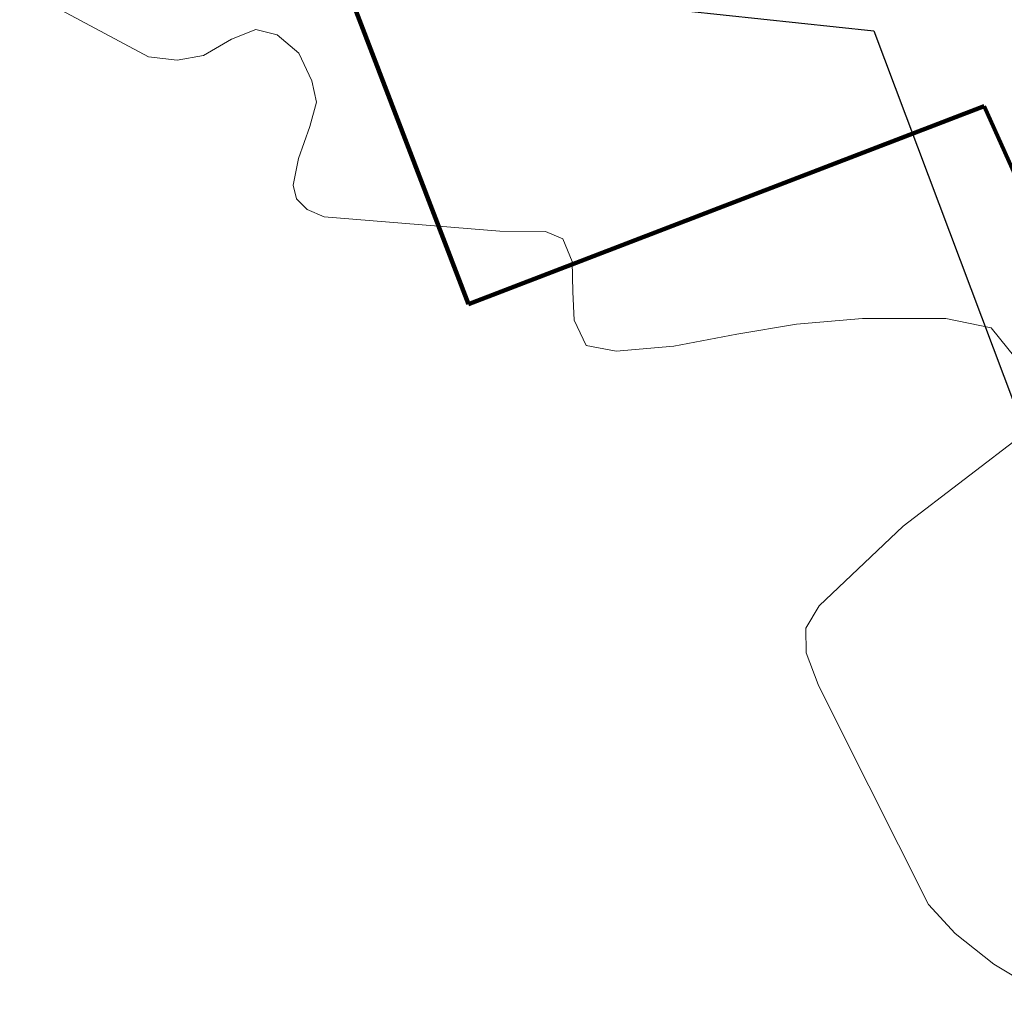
# Model space of a CAD drawing. Header units: millimetres. Extents: x -287732 to 520720, y -103372 to 287754.
# Tile 322 of 380: x 274553 to 303321, y 57865 to 86424. Entities that reach past the tile are written whole.
import ezdxf

# ---------------------------------------------------------------- set-up
doc = ezdxf.new("R2010")
doc.units = ezdxf.units.MM
doc.linetypes.add('IMPORT-UG_ELEC_STREET LIGHTING_QLB2 _2_', pattern=[2700, 1500, -300.0000000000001, 0, -250, 150, -300.0000000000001, 0, -200])
for name, color, linetype, lineweight, true_color in [('00_UAV_TREE_LINE', 7, 'Continuous', 9, 0x52a552), ('12333-PUM-2D-U-0001-C01 - Rev2_REVIT IMPORT_dwg', 7, 'Continuous', 9, 0x767676), ('A_RHA_Line', 7, 'Continuous', 9, 0x00a600), ('PUM-SURVEY BOUNDARY_EXTENT', 190, 'Continuous', 25, 0x7f00ff)]:
    doc.layers.add(name, color=color, linetype=linetype, lineweight=lineweight, true_color=true_color)

# ---------------------------------------------------------------- blocks, each defined once
blk = doc.blocks.new('12333-PUM-2D-U-0001-C01 - Rev2_REVIT IMPORT_dwg_MGS62954_T2_Galway_ITM_3d_Rev1-2077680-Site Location Plan Proposed')
at = {"layer": '00_UAV_TREE_LINE', "color": 254, "true_color": 0xcccccc, "flags": 128}
for points in [[(534207544.7154257, 725607962.7547536), (534205957.7154257, 725608962.7547535), (534204840.7154257, 725609876.7547535), (534204078.7154257, 725610734.7547535), (534201549.7154257, 725615984.7547535), (534200962.7154257, 725617219.7547534), (534200627.7154257, 725618151.7547535), (534200636.7154257, 725618869.7547535), (534201031.7154257, 725619516.7547535), (534203528.7154258, 725621798.7547535), (534207141.7154257, 725624465.7547535)], [(534207119.7154257, 725626368.7547534), (534206199.7154258, 725627542.7547534), (534204879.7154257, 725627837.7547535), (534202448.532795, 725627885.6335902), (534200518.5327951, 725627751.6335902), (534198766.532795, 725627495.6335901), (534196917.5327951, 725627174.6335902), (534195233.532795, 725627054.6335902), (534194363.5327951, 725627237.6335902), (534194026.532795, 725627982.6335903), (534193998.5327951, 725628815.6335902), (534193993.532795, 725629697.6335902), (534193732.532795, 725630363.6335902), (534193227.532795, 725630582.6335903), (534191902.532795, 725630620.6335901), (534186770.532795, 725631129.6335902), (534186280.532795, 725631350.6335902), (534185975.532795, 725631667.6335902), (534185886.532795, 725632070.6335903), (534186055.5327949, 725632845.6335902), (534186398.5327951, 725633775.6335902), (534186611.5327951, 725634481.6335902), (534186481.532795, 725635109.6335903), (534186115.532795, 725635926.6335902), (534185490.532795, 725636464.6335902), (534184871.5327951, 725636630.6335902), (534184160.532795, 725636361.6335902), (534183329.5327951, 725635900.6335902), (534182560.532795, 725635776.6335902), (534181719.532795, 725635887.6335902), (534177075.532795, 725638485.6335902)]]:
    blk.add_lwpolyline(points, dxfattribs=at)
blk = doc.blocks.new('12333-PUM-2D-U-0001-C01 - Rev2_REVIT IMPORT_dwg-1620468-Site Location Plan Proposed')
at = {"layer": 'PUM-SURVEY BOUNDARY_EXTENT', "color": 201, "true_color": 0xd4aaff, "flags": 128}
blk.add_lwpolyline([(434100.3536528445, 24157.3913212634), (453045.0486529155, 39175.58032134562), (466013.0486529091, 44122.58032138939), (482147.048652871, 40702.58032134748), (488216.8503400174, 30926.89504288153), (531080.8829478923, 24250.27741154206), (561844.1376578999, 20426.38415400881), (566062.0655785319, 8611.398574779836), (571128.6864528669, -7616.027373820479), (575714.0437077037, -7982.768216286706), (646442.309713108, 31495.23056612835), (689841.2207724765, 56725.65899800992), (691426.6726380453, 62926.17045936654), (689638.0678800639, 69873.57358378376), (681836.0986590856, 100645.3796401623), (672155.9695595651, 130601.3585414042), (667140.7217679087, 148790.7201766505), (693350.350153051, 157472.2071436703), (716444.8569162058, 167556.043584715), (696842.6566527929, 196972.3378213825), (686152.5680667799, 214203.8785610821)], dxfattribs=at)
blk.add_blockref('12333-PUM-2D-U-0001-C01 - Rev2_REVIT IMPORT_dwg_MGS62954_T2_Galway_ITM_3d_Rev1-2077680-Site Location Plan Proposed', (-533641079.6498471, -725615854.3561786))

msp = doc.modelspace()

# ---------------------------------------------------------------- linework, layer by layer
at = {"layer": 'A_RHA_Line', "color": 1, "lineweight": 140, "true_color": 0xff0000}
for p, q in [((287666.669351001, 78115.87107155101), (269567.0467974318, 125266.9998609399)), ((302737.037763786, 83900.84349995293), (287666.669351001, 78115.87107155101)), ((308136.978099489, 71772.37892907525), (302737.037763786, 83900.84349995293))]:
    msp.add_line(p, q, dxfattribs=at)

# ---------------------------------------------------------------- block references
at = {"layer": '12333-PUM-2D-U-0001-C01 - Rev2_REVIT IMPORT_dwg', "color": 254, "linetype": 'IMPORT-UG_ELEC_STREET LIGHTING_QLB2 _2_', "true_color": 0xffd4d4, "rotation": 0.9999999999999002}
msp.add_blockref('12333-PUM-2D-U-0001-C01 - Rev2_REVIT IMPORT_dwg-1620468-Site Location Plan Proposed', (-261895.0770586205, 55869.5817132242), dxfattribs=at)

doc.saveas('drawing.dxf')
